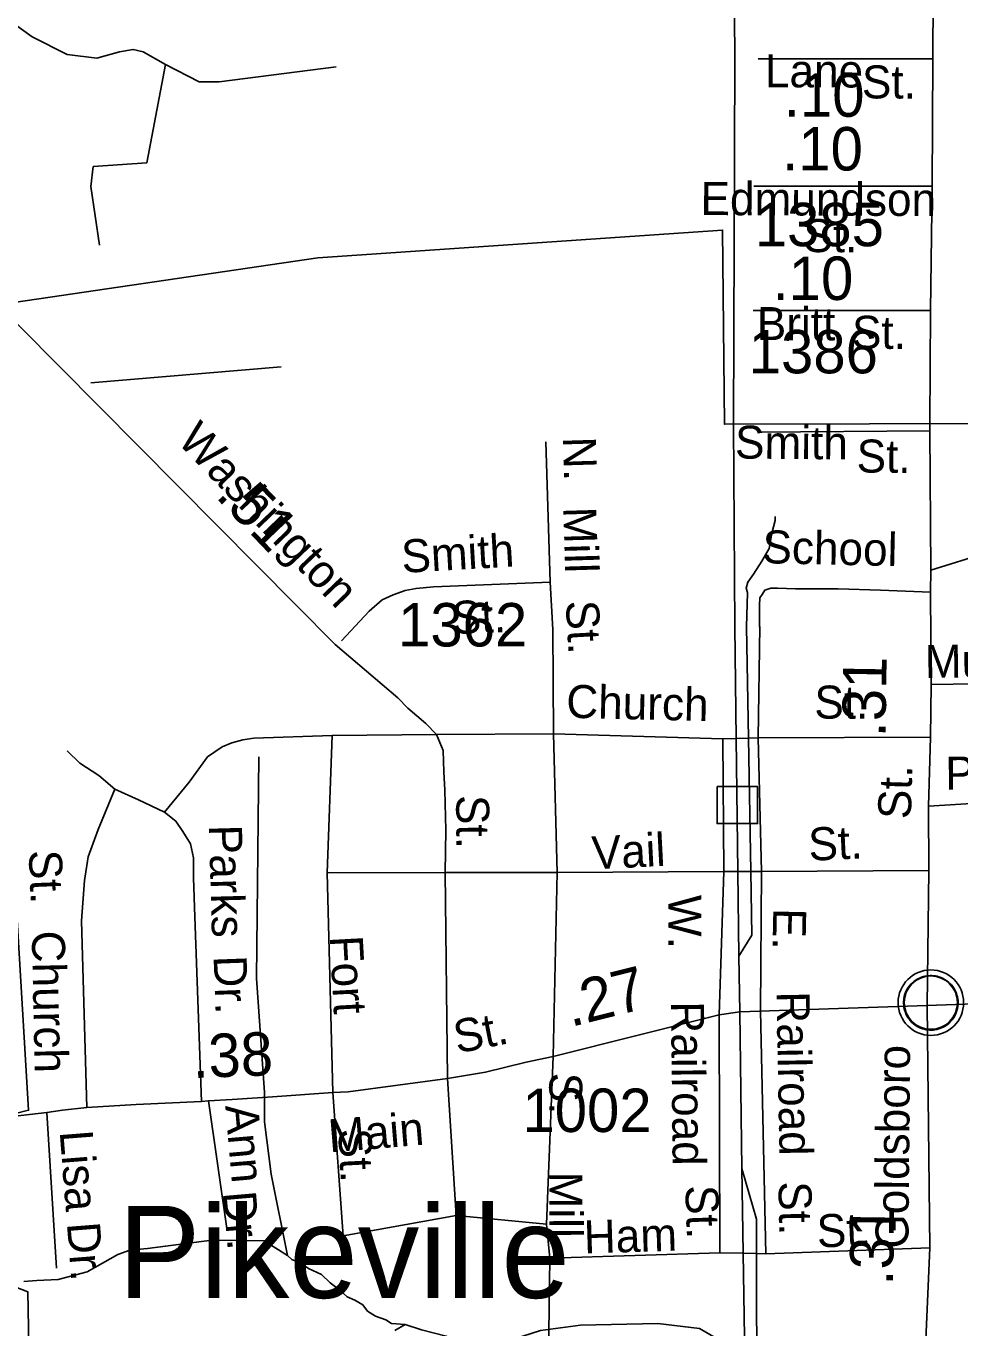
# Model space of a CAD drawing. Extents: x 2206922 to 2357709, y 510027 to 673830.
# Drawn here: x 2300499 to 2303188, y 636494 to 640241 of the extents above; entities that cross this region are included whole.
import ezdxf

# ---------------------------------------------------------------- set-up
doc = ezdxf.new("R2010")
doc.units = 0
for name, color, linetype in [('Exist Boundary Political City Limit New', 7, 'Continuous'), ('Exist Civil Demographics City Label', 7, 'Continuous'), ('Exist Civil Demographics Community CELL', 7, 'Continuous'), ('Exist Hydrographic Creek Single Shore', 7, 'Continuous'), ('Exist Hydrographic Misc Water Feature', 7, 'Continuous'), ('Exist Railroad Mainline', 7, 'Continuous'), ('Exist Railroad Siding', 7, 'Continuous'), ('Exist Railroad Station CELL', 7, 'Continuous'), ('Exist Road Non-System Type 51', 7, 'Continuous'), ('Exist Road Non-System Type 51 Label', 7, 'Continuous'), ('Exist Road Primary US Attributed', 7, 'Continuous'), ('Exist Road Primary US Label', 7, 'Continuous'), ('Exist Road Primary US Mileage Tenths English Label', 7, 'Continuous'), ('Exist Road Secondary Mileage Hundredths English Label', 7, 'Continuous'), ('Exist Road Secondary Type 51 Attributed', 7, 'Continuous'), ('Exist Road Secondary Type 51 Label', 7, 'Continuous'), ('Exist Road Secondary Type 51 Number Label', 7, 'Continuous'), ('Map Preparation Boundary City Limit Buffer Line', 7, 'Continuous')]:
    doc.layers.add(name, color=color, linetype=linetype)

msp = doc.modelspace()

# ---------------------------------------------------------------- linework, layer by layer
at = {"layer": 'Exist Boundary Political City Limit New'}
msp.add_lwpolyline([(2300520.2, 635771.9), (2300504.8, 636598), (2300409.8, 636634.4), (2299994.2, 636977.8), (2300292, 637066.6), (2300507, 637120.9), (2300448, 638103.9), (2300448.5, 638515), (2300455.5, 639088.2), (2298770, 638496.1), (2299272.2, 640170.2), (2299578, 640170.2), (2299672.8, 640228.5), (2300431.5, 639440.5), (2301339.5, 639573.4), (2302504.2, 639653.4), (2302509.8, 639094.8), (2304178.8, 639098.8), (2304175.5, 638528.6), (2304151.2, 635813.4), (2302367.8, 635803.9), (2300520.2, 635771.9)], dxfattribs=at)
at = {"layer": 'Exist Civil Demographics Community CELL'}
msp.add_lwpolyline([(2303026.3, 637442.9), (2303027.3, 637448.5), (2303029.1, 637455), (2303032, 637462.2), (2303034.9, 637468), (2303038.3, 637473.7), (2303042, 637478.8), (2303046, 637483.2), (2303050.6, 637487.8), (2303056.1, 637492.4), (2303061.6, 637496), (2303066.4, 637498.9), (2303071.5, 637501.4), (2303076.9, 637503.7), (2303082.6, 637505.5), (2303086.9, 637506.6), (2303091.8, 637507.4), (2303095.9, 637508.1), (2303102.3, 637508.4), (2303106.7, 637508.3), (2303112.3, 637508), (2303117.3, 637507.3), (2303122.2, 637506.3), (2303127.2, 637504.9), (2303132.3, 637502.9), (2303139, 637500), (2303145.2, 637496.5), (2303150.3, 637493), (2303155.5, 637488.9), (2303158.8, 637485.8), (2303162.9, 637481.4), (2303166.8, 637476.7), (2303169.9, 637472.1), (2303173, 637467.1), (2303175.4, 637462), (2303177.5, 637457), (2303179, 637452), (2303180.3, 637447.4), (2303181.4, 637441.3), (2303182, 637436.6), (2303182.3, 637430.6), (2303182.1, 637424.8), (2303181.5, 637419.1), (2303180.6, 637413.7), (2303179, 637407.5), (2303177.1, 637401.7), (2303174.8, 637396.6), (2303171.6, 637390.6), (2303168.3, 637385.3), (2303164.9, 637380.6), (2303160.7, 637375.8), (2303155.4, 637370.9), (2303150.4, 637366.7), (2303145.4, 637363.3), (2303141, 637360.8), (2303134.2, 637357.6), (2303127.1, 637354.8), (2303121.1, 637353.4), (2303114.5, 637352.1), (2303110.1, 637351.6), (2303105.6, 637351.4), (2303100, 637351.4), (2303095.7, 637351.8), (2303090.1, 637352.5), (2303084.2, 637353.8), (2303079.6, 637355.1), (2303074.4, 637357), (2303069.8, 637359), (2303065.9, 637361.2), (2303059.1, 637365.3), (2303053.5, 637369.6), (2303048.6, 637374), (2303044.2, 637378.9), (2303041, 637382.9), (2303038, 637387), (2303033.9, 637394.1), (2303032.2, 637397.7), (2303030.5, 637401.7), (2303027.9, 637409.9), (2303026.3, 637416.9), (2303025.7, 637422.1), (2303025.3, 637428.4), (2303025.3, 637433.1), (2303025.8, 637439.6)], close=True, dxfattribs=at)
for centre, radius in [((2303103.9, 637430.4), 94.3), ((2303103.7, 637430.7), 76.7)]:
    msp.add_circle(centre, radius, dxfattribs=at)
at = {"layer": 'Exist Hydrographic Creek Single Shore'}
msp.add_lwpolyline([(2307222.1, 635254), (2306713.9, 635315.5), (2306530, 635380.2), (2306075.5, 635678.2), (2305815.6, 635790.8), (2305215, 636016.1), (2304237.8, 636314.8), (2304031.5, 636422), (2303241.2, 636267.9), (2302917.1, 636225), (2302842.1, 636257.2), (2302670.6, 636401.9), (2302633.1, 636416.6), (2302515.2, 636447.5), (2302437.8, 636492.8), (2302318.3, 636507), (2302095.4, 636502.9), (2301979.9, 636486.7), (2301902.9, 636462.4), (2301823.9, 636440.1), (2301775.3, 636436.1), (2301708.4, 636470.5), (2301637.5, 636488.8), (2301591.1, 636504.1)], dxfattribs=at)
at = {"layer": 'Exist Hydrographic Misc Water Feature'}
for points in [[(2300005.3, 640317.4), (2300071.5, 640341.8), (2300147.9, 640356.3), (2300180.2, 640367.1), (2300241.1, 640381.4), (2300302.1, 640392.2), (2300370.2, 640349.2), (2300438.3, 640266.6), (2300517.2, 640209.3), (2300617.6, 640159), (2300703.6, 640148.3), (2300768.2, 640166.2), (2300807.6, 640173.4), (2300836.3, 640166.2), (2300900.8, 640130.3), (2300997.6, 640080.1), (2301055, 640080.1), (2301392, 640123.2)], [(2300900.8, 640130.3), (2300847, 639847), (2300692.9, 639836.2), (2300685.7, 639778.8), (2300710.8, 639610.2)], [(2301169.7, 638138.2), (2301162.8, 637500.5), (2301186, 637171.9), (2301186, 637087.3), (2301204.8, 636937), (2301251.7, 636703)], [(2300492.7, 636627.7), (2300530.4, 636630.5), (2300591.9, 636633.7), (2300675.2, 636656), (2300763.6, 636705.4), (2300798, 636717.9), (2300848.8, 636723.4), (2301034.2, 636746.8), (2301184.4, 636745.3), (2301251.7, 636703)], [(2301251.7, 636703), (2301251.7, 636703), (2301265.8, 636690.5), (2301283, 636685.8), (2301312.7, 636665.4), (2301350.3, 636648.2), (2301375.3, 636624.7), (2301401.9, 636604.4), (2301423.8, 636584), (2301445.7, 636574.6), (2301469.2, 636560.6), (2301482.6, 636542.7), (2301505, 636528.8), (2301534.9, 636517.4), (2301551.1, 636507.2), (2301591.1, 636504.1)], [(2301561.4, 636487.4), (2301591.1, 636504.1)]]:
    msp.add_lwpolyline(points, dxfattribs=at)
at = {"layer": 'Exist Railroad Mainline'}
for p, q in [((2302551.5, 637564.6), (2302553.8, 637404)), ((2302553.8, 637404), (2302560.1, 636953))]:
    msp.add_line(p, q, dxfattribs=at)
for points in [[(2302504.8, 645366.4), (2302504, 645292.4), (2302503.9, 644934.1), (2302539.2, 640144.5), (2302535.8, 639094.8), (2302539.4, 638511.9), (2302543.5, 638190.9), (2302548.4, 637807.5), (2302551.5, 637564.6)], [(2302560.1, 636953), (2302563.8, 636709.2), (2302577.6, 635805), (2302579.8, 635663.8), (2302583, 635188.5)]]:
    msp.add_lwpolyline(points, dxfattribs=at)
at = {"layer": 'Exist Railroad Siding'}
for points in [[(2302655.5, 638829.6), (2302655.6, 638817.6), (2302646, 638781.4), (2302638.4, 638737.5), (2302616.9, 638701.2), (2302593.2, 638663), (2302577.5, 638640.8), (2302571.8, 638622.7), (2302575.9, 638610.7), (2302573.2, 638512.3), (2302578.9, 638192), (2302585.7, 637807.5), (2302588.9, 637624.9), (2302551.5, 637564.6)], [(2302560.1, 636953), (2302601.6, 636807.4), (2302601.9, 636708.4), (2302603.2, 636291.8), (2302605.4, 635805.1), (2302607.5, 635326.3), (2302609.1, 635175.3)]]:
    msp.add_lwpolyline(points, dxfattribs=at)
at = {"layer": 'Exist Railroad Station CELL'}
msp.add_lwpolyline([(2302488.5, 638052), (2302605.1, 638052), (2302605.1, 637945.6), (2302488.5, 637945.6)], close=True, dxfattribs=at)
at = {"layer": 'Exist Road Non-System Type 51'}
for p, q in [((2300686.4, 639214.3), (2301233.7, 639260.1)), ((2302007.8, 638640.7), (2301995.6, 639044.3)), ((2302605.2, 639071.9), (2303100.6, 639075.5)), ((2302015.3, 638504.7), (2302007.8, 638640.7)), ((2302018.1, 638204.3), (2302015.7, 638506.3)), ((2302606.7, 638192.8), (2302611.2, 638512.6)), ((2301366.1, 637804.5), (2301380.9, 638199.1)), ((2301380.9, 638199.1), (2301681, 638202.1)), ((2301681, 638202.1), (2302018.1, 638204.3)), ((2302504.8, 638189.7), (2302018.1, 638204.3)), ((2302018.1, 638204.3), (2302028.5, 637805.2)), ((2302543.5, 638190.9), (2302504.8, 638189.7)), ((2302504.8, 638189.7), (2302508.3, 637807.5)), ((2302578.9, 638192), (2302543.5, 638190.9)), ((2302606.7, 638192.8), (2302578.9, 638192)), ((2303102.4, 638194.2), (2302606.7, 638192.8)), ((2302616.7, 637807.5), (2302606.7, 638192.8)), ((2302028.5, 637805.2), (2302508.3, 637807.5)), ((2302508.3, 637807.5), (2302494.9, 637395)), ((2302508.3, 637807.5), (2302548.4, 637807.5)), ((2302548.4, 637807.5), (2302585.7, 637807.5)), ((2302585.7, 637807.5), (2302616.7, 637807.5)), ((2302613.7, 637406.9), (2302616.7, 637807.5)), ((2303097.9, 637810.4), (2302616.7, 637807.5)), ((2301706.2, 637805.2), (2301366.1, 637804.5)), ((2301382.4, 637172.1), (2301366.1, 637804.5)), ((2301706.2, 637805.2), (2302028.5, 637805.2)), ((2302028.5, 637805.2), (2302016.6, 637275.4)), ((2302494.9, 637395), (2302496.7, 636710.4)), ((2302628.6, 636707.9), (2302613.7, 637406.9)), ((2302016.6, 637275.4), (2301998, 636793)), ((2301712.1, 637212.2), (2301737.4, 636817.7)), ((2301077.9, 636773.8), (2301024.8, 637148.3)), ((2300559.1, 637114.6), (2300586.8, 636666.3)), ((2301998, 636793), (2301737.4, 636817.7)), ((2301998, 636793), (2302007.2, 636695.1)), ((2302628.6, 636707.9), (2303100.9, 636724.8)), ((2302007.2, 636695.1), (2302001.7, 636277.2)), ((2302007.2, 636695.1), (2302496.7, 636710.4)), ((2302496.7, 636710.4), (2302563.8, 636709.2)), ((2302563.8, 636709.2), (2302601.9, 636708.4)), ((2302601.9, 636708.4), (2302628.6, 636707.9))]:
    msp.add_line(p, q, dxfattribs=at)
for points in [[(2303104.2, 638674.9), (2303264, 638725.2), (2303420.2, 638766.5), (2303508.1, 638793.5), (2303624.8, 638825.8), (2303714.5, 638849.2), (2303780.9, 638863.5), (2303813.2, 638865.3), (2303865.3, 638859.9)], [(2301407.7, 638471.8), (2301487, 638557.1), (2301524.7, 638589.5), (2301556.6, 638603.8), (2301590.3, 638616.1), (2301622.2, 638622.4), (2301672.2, 638627.1), (2302007.8, 638640.7)], [(2302611, 638511.3), (2302610.3, 638573.1), (2302612, 638595.2), (2302618, 638605.2), (2302625.9, 638617.3), (2302642.9, 638622.9), (2302662.7, 638622.9), (2302714.7, 638621.1), (2302836.8, 638621.1), (2302958.8, 638617.5), (2303102.4, 638612.1)], [(2303104.8, 638346.2), (2303614.4, 638353.6), (2303632.4, 638355.7), (2303650.5, 638348.1), (2303666.7, 638328.1), (2303670.9, 638308.3), (2303685.3, 638074.6), (2303683.7, 638046.5), (2303679.6, 638030.7), (2303670.3, 638025.5), (2303647.4, 638023.7), (2303547.9, 638023.7), (2303096.6, 637996.2)], [(2301380.9, 638199.1), (2301155.4, 638191.2), (2301123.6, 638187), (2301091.6, 638178.5), (2301063.8, 638166.3), (2301022.2, 638137.8), (2300968.9, 638065.3), (2300898, 637978.6)], [(2300755.3, 638045), (2300708.9, 638084.5), (2300654.4, 638120), (2300618.2, 638155.5)], [(2300755.3, 638045), (2300707.5, 637928.7), (2300678.7, 637850), (2300668.2, 637781.8), (2300659.4, 637666.2), (2300674, 637128.6)], [(2300898, 637978.6), (2300823.6, 638013.8), (2300755.3, 638045)], [(2301004.7, 637146.1), (2300985, 637677.6), (2300981.9, 637789.5), (2300981.3, 637847.5), (2300972.9, 637887.4), (2300950.4, 637923.1), (2300930.2, 637952.9), (2300898, 637978.6)], [(2301737.4, 636817.7), (2301412.1, 636759.7), (2301382.4, 637172.1)]]:
    msp.add_lwpolyline(points, dxfattribs=at)
at = {"layer": 'Exist Road Primary US Attributed'}
for p, q in [((2303107.8, 639779.5), (2303109.6, 640145.9)), ((2303102.4, 639422.1), (2303107.8, 639779.5))]:
    msp.add_line(p, q, dxfattribs=at)
for points in [[(2303109.6, 640145.9), (2303111.4, 640507), (2303098.9, 641440), (2303095.3, 641547.8), (2303109.6, 642078.6), (2303118.6, 642921.8)], [(2303093.4, 637422.5), (2303097.9, 637810.4), (2303096.6, 637996.2), (2303102.4, 638194.2), (2303104.8, 638346.2), (2303102.4, 638612.1), (2303104.2, 638674.9), (2303100.6, 639075.5), (2303100.8, 639096.2), (2303102.4, 639422.1)], [(2303056.3, 635142.7), (2303065.2, 635395.4), (2303075.6, 635807.6), (2303080.1, 636240.3), (2303100.9, 636724.8), (2303093.4, 637422.5)]]:
    msp.add_lwpolyline(points, dxfattribs=at)
at = {"layer": 'Exist Road Secondary Type 51 Attributed'}
for p, q in [((2303109.6, 640145.9), (2302607, 640145.9)), ((2303107.8, 639779.5), (2302594.5, 639779.5)), ((2303102.4, 639422.1), (2302592.7, 639422.1))]:
    msp.add_line(p, q, dxfattribs=at)
for points in [[(2301712.1, 637212.2), (2301706.2, 637805.2), (2301707.7, 637927.1), (2301704.7, 638041.5), (2301701.8, 638095), (2301700.3, 638156), (2301681, 638202.1), (2301649.8, 638233.3), (2301598.2, 638278), (2301570, 638307.7), (2301389.2, 638461.3), (2299802, 640059.9), (2299755.3, 640108.6), (2299493, 640377.6)], [(2308154.5, 637938), (2307835.2, 637843.8), (2307658.5, 637789.7), (2307387.4, 637708.5), (2307128.2, 637653.8), (2306812.9, 637604.5), (2306421.4, 637574.3), (2306049.4, 637547.2), (2305764.4, 637525.1), (2305593.2, 637509.4), (2305353.8, 637483.7), (2304967.2, 637478.5), (2304461.6, 637459.3), (2304165.9, 637455.9), (2303927.8, 637447.3), (2303530.1, 637437.4), (2303093.4, 637422.5)], [(2301712.1, 637212.2), (2301822.1, 637230.8), (2301939.4, 637259.1), (2302016.6, 637275.4), (2302494.9, 637395), (2302553.8, 637404)], [(2302553.8, 637404), (2303093.4, 637422.5)], [(2299717.1, 636967.8), (2299925.1, 637014.2), (2300128.9, 637054.6), (2300318, 637083.9), (2300484.8, 637105.7), (2300559.1, 637114.6), (2300604.3, 637120.8), (2300674, 637128.6), (2300816.7, 637137.2), (2301004.7, 637146.1), (2301024.8, 637148.3), (2301092.8, 637152.1), (2301208.6, 637159.5), (2301382.4, 637172.1), (2301427, 637173.6), (2301712.1, 637212.2)]]:
    msp.add_lwpolyline(points, dxfattribs=at)
at = {"layer": 'Map Preparation Boundary City Limit Buffer Line'}
msp.add_lwpolyline([(2300520.2, 635771.9), (2300504.8, 636598), (2300409.8, 636634.4), (2299994.2, 636977.8), (2300292, 637066.6), (2300507, 637120.9), (2300448, 638103.9), (2300448.5, 638515), (2300455.5, 639088.2), (2298770, 638496.1), (2299272.2, 640170.2), (2299578, 640170.2), (2299672.8, 640228.5), (2300431.5, 639440.5), (2301339.5, 639573.4), (2302504.2, 639653.4), (2302509.8, 639094.8), (2304178.8, 639098.8), (2304175.5, 638528.6), (2304151.2, 635813.4), (2302367.8, 635803.9), (2300520.2, 635771.9)], dxfattribs=at)

# ---------------------------------------------------------------- texts
at = {"layer": 'Exist Civil Demographics City Label'}
msp.add_text('Pikeville', height=265, dxfattribs=at).set_placement((2300764.9, 636580.8))
at = {"layer": 'Exist Road Non-System Type 51 Label'}
for s, rotation, p in [('Smith', 359.4982, (2302539.9, 638996.2)), ('N.', 271.7316, (2302044.4, 639057.7)), ('St.', 359.4982, (2302889.9, 638956.1)), ('Mill', 271.7316, (2302045.7, 638855.9)), ('Smith', 3.2577, (2301582.6, 638667.1)), ('School', 358.7396, (2302618.3, 638695.1)), ('St.', 2.321, (2301726.8, 638490.6)), ('St.', 273.1565, (2302052.7, 638586)), ('Musgrave', 0.8321, (2303087.1, 638364.5)), ('Church', 358.6022, (2302053.6, 638250.5)), ('St.', 359.688, (2302768.4, 638248)), ('Pope', 0.6246, (2303145.8, 638043.2)), ('Parks', 271.5871, (2301025.8, 637941.3)), ('Vail', 2.9496, (2302130.3, 637813.6)), ('St.', 2.7144, (2302753.6, 637838.5)), ('St.', 272.2508, (2300507.1, 637868.3)), ('W.', 270.1496, (2302348.1, 637740.3)), ('E.', 268.7854, (2302650.5, 637703.2)), ('Church', 271.2703, (2300515.8, 637636.8)), ('Fort', 273.1142, (2301373.5, 637621.2)), ('Dr.', 272.1229, (2301039.1, 637564.6)), ('Railroad', 271.0856, (2302659.4, 637462.2)), ('Railroad', 270.5904, (2302355.9, 637433.8)), ('S.', 270.1496, (2302005.4, 637228.9)), ('Ann', 274.9447, (2301072.7, 637133.8)), ('St.', 272.8969, (2301397.9, 637066.5)), ('Lisa', 274.4957, (2300596.2, 637059.8)), ('Mill', 270.0715, (2302005.4, 636944.3)), ('St.', 271.0856, (2302665, 636915.6)), ('Dr.', 274.9447, (2301065.9, 636884.4)), ('St.', 271.9397, (2302396.8, 636904.1)), ('Ham', 1.7901, (2302106.4, 636708.5)), ('St.', 2.3971, (2302777.5, 636725.5)), ('Dr.', 274.4957, (2300616.9, 636795.6))]:
    msp.add_text(s, height=95, rotation=rotation, dxfattribs=at).set_placement(p)
at = {"layer": 'Exist Road Primary US Label'}
for s, rotation, p in [('St.', 88.322, (2303046.2, 637957.6)), ('Goldsboro', 89.4985, (2303039.1, 636722.4))]:
    msp.add_text(s, height=95, rotation=rotation, dxfattribs=at).set_placement(p)
at = {"layer": 'Exist Road Primary US Mileage Tenths English Label'}
for rotation, p in [(89.0961, (2302973.1, 638193.4)), (89.2033, (2302994.9, 636615.7))]:
    msp.add_text('.31', height=125, rotation=rotation, dxfattribs=at).set_placement(p)
at = {"layer": 'Exist Road Secondary Mileage Hundredths English Label'}
for p in [(2302680.5, 639979.7), (2302675.9, 639825.1), (2302648.2, 639452.5)]:
    msp.add_text('.10', height=125, dxfattribs=at).set_placement(p)
for s, rotation, p in [('.51', 313.7331, (2301042, 638886.7)), ('.27', 14.0448, (2302067.3, 637360.2)), ('.38', 2.1189, (2300980, 637213.3))]:
    msp.add_text(s, height=125, rotation=rotation, dxfattribs=at).set_placement(p)
at = {"layer": 'Exist Road Secondary Type 51 Label'}
for s, rotation, p in [('Lane', 359.7681, (2302626.2, 640064.8)), ('St.', 359.7681, (2302905.4, 640032.6)), ('Edmundson', 359.7585, (2302440.7, 639696.8)), ('St.', 359.7585, (2302736.8, 639590.3)), ('Britt', 359.7405, (2302602.7, 639337.1)), ('St.', 359.7405, (2302876.7, 639312.2)), ('Washington', 313.7331, (2300931.6, 639044.7)), ('St.', 270.3986, (2301737.4, 638027.7)), ('St.', 11.1518, (2301740.5, 637284.1)), ('Main', 4.6901, (2301373.3, 636999.4))]:
    msp.add_text(s, height=95, rotation=rotation, dxfattribs=at).set_placement(p)
at = {"layer": 'Exist Road Secondary Type 51 Number Label'}
for s, p in [('1385', (2302597, 639607.1)), ('1386', (2302579.6, 639241.3)), ('1362', (2301570.3, 638455.4)), ('1002', (2301928.2, 637058.3))]:
    msp.add_text(s, height=125, dxfattribs=at).set_placement(p)

doc.saveas('drawing.dxf')
